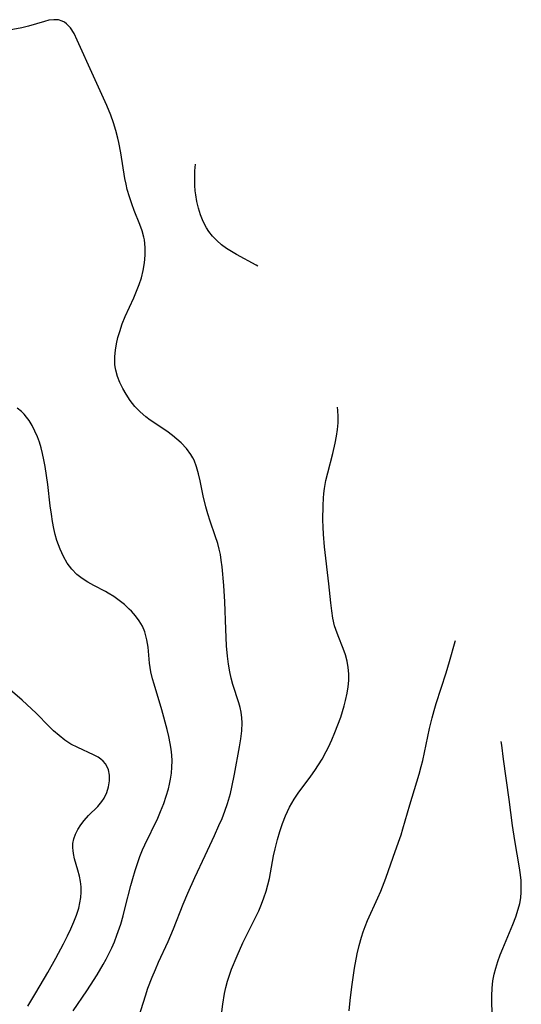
# Model space of a CAD drawing. Header units: metres. Extents: x 1073367 to 1082519, y 1569854 to 1574957.
# Tile 754 of 1056: x 1082318 to 1082432, y 1570788 to 1571013. Entities that reach past the tile are written whole.
import ezdxf

# ---------------------------------------------------------------- set-up
doc = ezdxf.new("R2010")
doc.units = ezdxf.units.M
doc.layers.add('CGG_CurvaNivelLidar_v1', color=253, linetype='Continuous', lineweight=30)

msp = doc.modelspace()

# ---------------------------------------------------------------- linework, layer by layer
at = {"layer": 'CGG_CurvaNivelLidar_v1'}
for p, q in [((1082323.4667, 1571012.2098, 81), (1082319.8277, 1571011.0905, 81)), ((1082324.5159, 1571012.4621, 81), (1082323.4667, 1571012.2098, 81)), ((1082325.6218, 1571012.5906, 81), (1082324.5159, 1571012.4621, 81)), ((1082326.6756, 1571012.5216, 81), (1082325.6218, 1571012.5906, 81)), ((1082327.4966, 1571012.2801, 81), (1082326.6756, 1571012.5216, 81)), ((1082328.0484, 1571011.9916, 81), (1082327.4966, 1571012.2801, 81)), ((1082328.5143, 1571011.6499, 81), (1082328.0484, 1571011.9916, 81)), ((1082329.4016, 1571010.7015, 81), (1082328.5143, 1571011.6499, 81)), ((1082318.3368, 1571010.7177, 81), (1082313.7639, 1571009.8645, 81)), ((1082319.8277, 1571011.0905, 81), (1082318.3368, 1571010.7177, 81)), ((1082330.2234, 1571009.4197, 81), (1082329.4016, 1571010.7015, 81)), ((1082330.9648, 1571007.9499, 81), (1082330.2234, 1571009.4197, 81)), ((1082334.6525, 1570999.6828, 81), (1082330.9648, 1571007.9499, 81)), ((1082337.6982, 1570993.0448, 81), (1082334.6525, 1570999.6828, 81)), ((1082338.6131, 1570990.7873, 81), (1082337.6982, 1570993.0448, 81)), ((1082339.2053, 1570989.0752, 81), (1082338.6131, 1570990.7873, 81)), ((1082339.7298, 1570987.3382, 81), (1082339.2053, 1570989.0752, 81)), ((1082340.187, 1570985.5812, 81), (1082339.7298, 1570987.3382, 81)), ((1082340.4237, 1570984.5394, 81), (1082340.187, 1570985.5812, 81)), ((1082340.8686, 1570982.2194, 81), (1082340.4237, 1570984.5394, 81)), ((1082341.8301, 1570976.3262, 81), (1082340.8686, 1570982.2194, 81)), ((1082357.7519, 1570976.4251, 80.5), (1082357.7996, 1570978.0959, 80.5)), ((1082357.7996, 1570978.0959, 80.5), (1082357.9007, 1570979.6368, 80.5)), ((1082342.0852, 1570975.062, 81), (1082341.8301, 1570976.3262, 81)), ((1082357.786, 1570974.7694, 80.5), (1082357.7519, 1570976.4251, 80.5)), ((1082342.3816, 1570973.8125, 81), (1082342.0852, 1570975.062, 81)), ((1082342.8471, 1570972.1936, 81), (1082342.3816, 1570973.8125, 81)), ((1082357.879, 1570973.5406, 80.5), (1082357.786, 1570974.7694, 80.5)), ((1082357.989, 1570972.6376, 80.5), (1082357.879, 1570973.5406, 80.5)), ((1082343.3838, 1570970.6062, 81), (1082342.8471, 1570972.1936, 81)), ((1082358.2507, 1570971.0883, 80.5), (1082357.989, 1570972.6376, 80.5)), ((1082358.6024, 1570969.5699, 80.5), (1082358.2507, 1570971.0883, 80.5)), ((1082343.973, 1570969.0509, 81), (1082343.3838, 1570970.6062, 81)), ((1082345.2674, 1570965.8811, 81), (1082343.973, 1570969.0509, 81)), ((1082359.0529, 1570968.0936, 80.5), (1082358.6024, 1570969.5699, 80.5)), ((1082359.671, 1570966.5529, 80.5), (1082359.0529, 1570968.0936, 80.5)), ((1082360.4419, 1570965.0995, 80.5), (1082359.671, 1570966.5529, 80.5)), ((1082345.7809, 1570964.4549, 81), (1082345.2674, 1570965.8811, 81)), ((1082346.1759, 1570963.008, 81), (1082345.7809, 1570964.4549, 81)), ((1082360.9769, 1570964.2935, 80.5), (1082360.4419, 1570965.0995, 80.5)), ((1082346.2996, 1570962.3519, 81), (1082346.1759, 1570963.008, 81)), ((1082346.4713, 1570960.6402, 81), (1082346.2996, 1570962.3519, 81)), ((1082361.8477, 1570963.2054, 80.5), (1082360.9769, 1570964.2935, 80.5)), ((1082362.8224, 1570962.1963, 80.5), (1082361.8477, 1570963.2054, 80.5)), ((1082363.886, 1570961.2636, 80.5), (1082362.8224, 1570962.1963, 80.5)), ((1082346.4627, 1570958.8999, 81), (1082346.4713, 1570960.6402, 81)), ((1082365.0279, 1570960.4082, 80.5), (1082363.886, 1570961.2636, 80.5)), ((1082366.1376, 1570959.6898, 80.5), (1082365.0279, 1570960.4082, 80.5)), ((1082346.3006, 1570957.1447, 81), (1082346.4627, 1570958.8999, 81)), ((1082367.2906, 1570959.019, 80.5), (1082366.1376, 1570959.6898, 80.5)), ((1082371.8087, 1570956.5661, 80.5), (1082367.2906, 1570959.019, 80.5)), ((1082345.5853, 1570953.7185, 81), (1082346, 1570955.3875, 81)), ((1082346, 1570955.3875, 81), (1082346.3006, 1570957.1447, 81)), ((1082372.1364, 1570956.3661, 80.5), (1082371.8087, 1570956.5661, 80.5)), ((1082345.0835, 1570952.1863, 81), (1082345.5853, 1570953.7185, 81)), ((1082344.4939, 1570950.6686, 81), (1082345.0835, 1570952.1863, 81)), ((1082341.9199, 1570944.9004, 81), (1082343.846, 1570949.1608, 81)), ((1082343.846, 1570949.1608, 81), (1082344.4939, 1570950.6686, 81)), ((1082341.2187, 1570943.1705, 81), (1082341.9199, 1570944.9004, 81)), ((1082340.6383, 1570941.4752, 81), (1082341.2187, 1570943.1705, 81)), ((1082339.8964, 1570938.6206, 81), (1082340.229, 1570940.0497, 81)), ((1082340.229, 1570940.0497, 81), (1082340.6383, 1570941.4752, 81)), ((1082339.6559, 1570937.1927, 81), (1082339.8964, 1570938.6206, 81)), ((1082339.5279, 1570935.771, 81), (1082339.6559, 1570937.1927, 81)), ((1082339.568, 1570933.9603, 81), (1082339.5279, 1570935.771, 81)), ((1082339.6407, 1570933.3616, 81), (1082339.568, 1570933.9603, 81)), ((1082339.7812, 1570932.5946, 81), (1082339.6407, 1570933.3616, 81)), ((1082340.1734, 1570931.1817, 81), (1082339.7812, 1570932.5946, 81)), ((1082340.7057, 1570929.8027, 81), (1082340.1734, 1570931.1817, 81)), ((1082341.3514, 1570928.4585, 81), (1082340.7057, 1570929.8027, 81)), ((1082342.0904, 1570927.1522, 81), (1082341.3514, 1570928.4585, 81)), ((1082343.0424, 1570925.7068, 81), (1082342.0904, 1570927.1522, 81)), ((1082318.2395, 1570923.1975, 81.5), (1082317.2469, 1570923.9506, 81.5)), ((1082344.1147, 1570924.3453, 81), (1082343.0424, 1570925.7068, 81)), ((1082345.3039, 1570923.11, 81), (1082344.1147, 1570924.3453, 81)), ((1082390.4275, 1570923.4664, 80.5), (1082390.3485, 1570924.1721, 80.5)), ((1082318.8237, 1570922.6196, 81.5), (1082318.2395, 1570923.1975, 81.5)), ((1082319.4157, 1570921.918, 81.5), (1082318.8237, 1570922.6196, 81.5)), ((1082319.9628, 1570921.1565, 81.5), (1082319.4157, 1570921.918, 81.5)), ((1082346.6089, 1570921.9855, 81), (1082345.3039, 1570923.11, 81)), ((1082347.5806, 1570921.2613, 81), (1082346.6089, 1570921.9855, 81)), ((1082390.4961, 1570922.0463, 80.5), (1082390.4275, 1570923.4664, 80.5)), ((1082390.4627, 1570920.6243, 80.5), (1082390.4961, 1570922.0463, 80.5)), ((1082320.6735, 1570919.9869, 81.5), (1082319.9628, 1570921.1565, 81.5)), ((1082321.3096, 1570918.7352, 81.5), (1082320.6735, 1570919.9869, 81.5)), ((1082351.3646, 1570918.6999, 81), (1082347.5806, 1570921.2613, 81)), ((1082390.3167, 1570919.0849, 80.5), (1082390.4627, 1570920.6243, 80.5)), ((1082321.8727, 1570917.4165, 81.5), (1082321.3096, 1570918.7352, 81.5)), ((1082322.3127, 1570916.1955, 81.5), (1082321.8727, 1570917.4165, 81.5)), ((1082352.7101, 1570917.7218, 81), (1082351.3646, 1570918.6999, 81)), ((1082353.7061, 1570916.9175, 81), (1082352.7101, 1570917.7218, 81)), ((1082389.7813, 1570916.0132, 80.5), (1082390.081, 1570917.548, 80.5)), ((1082390.081, 1570917.548, 80.5), (1082390.3167, 1570919.0849, 80.5)), ((1082322.6984, 1570914.9389, 81.5), (1082322.3127, 1570916.1955, 81.5)), ((1082323.0326, 1570913.6536, 81.5), (1082322.6984, 1570914.9389, 81.5)), ((1082354.6465, 1570916.0708, 81), (1082353.7061, 1570916.9175, 81)), ((1082355.8629, 1570914.7919, 81), (1082354.6465, 1570916.0708, 81)), ((1082389.2302, 1570913.594, 80.5), (1082389.7813, 1570916.0132, 80.5)), ((1082323.3571, 1570912.1512, 81.5), (1082323.0326, 1570913.6536, 81.5)), ((1082356.9005, 1570913.4067, 81), (1082355.8629, 1570914.7919, 81)), ((1082357.3558, 1570912.6268, 81), (1082356.9005, 1570913.4067, 81)), ((1082388.1073, 1570909.237, 80.5), (1082389.2302, 1570913.594, 80.5)), ((1082323.6333, 1570910.6273, 81.5), (1082323.3571, 1570912.1512, 81.5)), ((1082324.2316, 1570906.5263, 81.5), (1082323.6333, 1570910.6273, 81.5)), ((1082357.6136, 1570912.102, 81), (1082357.3558, 1570912.6268, 81)), ((1082358.195, 1570910.591, 81), (1082357.6136, 1570912.102, 81)), ((1082358.639, 1570909.0027, 81), (1082358.195, 1570910.591, 81)), ((1082359.0012, 1570907.3614, 81), (1082358.639, 1570909.0027, 81)), ((1082387.6834, 1570907.4324, 80.5), (1082388.1073, 1570909.237, 80.5)), ((1082324.7993, 1570901.6826, 81.5), (1082324.2316, 1570906.5263, 81.5)), ((1082359.6753, 1570903.9987, 81), (1082359.0012, 1570907.3614, 81)), ((1082387.3467, 1570905.6162, 80.5), (1082387.6834, 1570907.4324, 80.5)), ((1082360.2857, 1570901.4766, 81), (1082359.6753, 1570903.9987, 81)), ((1082387.1061, 1570903.4321, 80.5), (1082387.2048, 1570904.5269, 80.5)), ((1082387.2048, 1570904.5269, 80.5), (1082387.3467, 1570905.6162, 80.5)), ((1082325.0543, 1570899.7585, 81.5), (1082324.7993, 1570901.6826, 81.5)), ((1082360.7464, 1570899.8327, 81), (1082360.2857, 1570901.4766, 81)), ((1082386.9987, 1570898.4793, 80.5), (1082387.0229, 1570901.7307, 80.5)), ((1082387.0229, 1570901.7307, 80.5), (1082387.1061, 1570903.4321, 80.5)), ((1082325.3279, 1570898.1112, 81.5), (1082325.0543, 1570899.7585, 81.5)), ((1082361.25, 1570898.2059, 81), (1082360.7464, 1570899.8327, 81)), ((1082325.648, 1570896.4889, 81.5), (1082325.3279, 1570898.1112, 81.5)), ((1082362.4327, 1570894.8431, 81), (1082361.25, 1570898.2059, 81)), ((1082387.044, 1570896.8453, 80.5), (1082386.9987, 1570898.4793, 80.5)), ((1082325.9584, 1570895.1224, 81.5), (1082325.648, 1570896.4889, 81.5)), ((1082326.3232, 1570893.7855, 81.5), (1082325.9584, 1570895.1224, 81.5)), ((1082363.0196, 1570893.0723, 81), (1082362.4327, 1570894.8431, 81)), ((1082387.1307, 1570895.2093, 80.5), (1082387.044, 1570896.8453, 80.5)), ((1082387.3829, 1570892.3185, 80.5), (1082387.1307, 1570895.2093, 80.5)), ((1082326.6574, 1570892.776, 81.5), (1082326.3232, 1570893.7855, 81.5)), ((1082327.036, 1570891.7906, 81.5), (1082326.6574, 1570892.776, 81.5)), ((1082363.3471, 1570891.8243, 81), (1082363.0196, 1570893.0723, 81)), ((1082327.7895, 1570890.1484, 81.5), (1082327.036, 1570891.7906, 81.5)), ((1082363.6109, 1570890.5521, 81), (1082363.3471, 1570891.8243, 81)), ((1082363.8191, 1570889.2605, 81), (1082363.6109, 1570890.5521, 81)), ((1082388.375, 1570883.8541, 80.5), (1082387.3829, 1570892.3185, 80.5)), ((1082328.6778, 1570888.6071, 81.5), (1082327.7895, 1570890.1484, 81.5)), ((1082329.7244, 1570887.199, 81.5), (1082328.6778, 1570888.6071, 81.5)), ((1082363.9999, 1570887.7807, 81), (1082363.8191, 1570889.2605, 81)), ((1082330.8679, 1570886.0367, 81.5), (1082329.7244, 1570887.199, 81.5)), ((1082332.0841, 1570885.0838, 81.5), (1082330.8679, 1570886.0367, 81.5)), ((1082364.3694, 1570883.4872, 81), (1082363.9999, 1570887.7807, 81)), ((1082333.4007, 1570884.2441, 81.5), (1082332.0841, 1570885.0838, 81.5)), ((1082334.7268, 1570883.5138, 81.5), (1082333.4007, 1570884.2441, 81.5)), ((1082337.435, 1570882.1059, 81.5), (1082334.7268, 1570883.5138, 81.5)), ((1082364.5897, 1570879.7766, 81), (1082364.3694, 1570883.4872, 81)), ((1082388.7907, 1570879.5287, 80.5), (1082388.375, 1570883.8541, 80.5)), ((1082338.0471, 1570881.7635, 81.5), (1082337.435, 1570882.1059, 81.5)), ((1082339.3293, 1570880.9676, 81.5), (1082338.0471, 1570881.7635, 81.5)), ((1082340.5595, 1570880.0942, 81.5), (1082339.3293, 1570880.9676, 81.5)), ((1082341.7296, 1570879.1509, 81.5), (1082340.5595, 1570880.0942, 81.5)), ((1082342.8277, 1570878.1419, 81.5), (1082341.7296, 1570879.1509, 81.5)), ((1082364.8419, 1570873.5182, 81), (1082364.5897, 1570879.7766, 81)), ((1082388.9986, 1570877.7572, 80.5), (1082388.7907, 1570879.5287, 80.5)), ((1082343.3331, 1570877.626, 81.5), (1082342.8277, 1570878.1419, 81.5)), ((1082344.2768, 1570876.5472, 81.5), (1082343.3331, 1570877.626, 81.5)), ((1082389.28, 1570876.0182, 80.5), (1082388.9986, 1570877.7572, 80.5)), ((1082345.1142, 1570875.4111, 81.5), (1082344.2768, 1570876.5472, 81.5)), ((1082345.824, 1570874.2176, 81.5), (1082345.1142, 1570875.4111, 81.5)), ((1082389.6709, 1570874.324, 80.5), (1082389.28, 1570876.0182, 80.5)), ((1082346.3784, 1570872.963, 81.5), (1082345.824, 1570874.2176, 81.5)), ((1082346.8632, 1570871.1406, 81.5), (1082346.3784, 1570872.963, 81.5)), ((1082365.0314, 1570869.7574, 81), (1082364.8419, 1570873.5182, 81)), ((1082389.929, 1570873.4717, 80.5), (1082389.6709, 1570874.324, 80.5)), ((1082390.4625, 1570872.0116, 80.5), (1082389.929, 1570873.4717, 80.5)), ((1082347.1143, 1570869.4066, 81.5), (1082346.8632, 1570871.1406, 81.5)), ((1082391.6305, 1570869.1317, 80.5), (1082390.4625, 1570872.0116, 80.5)), ((1082415.9043, 1570866.1359, 80), (1082417.182, 1570870.7475, 80)), ((1082417.182, 1570870.7475, 80), (1082417.2414, 1570870.9799, 80)), ((1082347.4619, 1570865.8193, 81.5), (1082347.1143, 1570869.4066, 81.5)), ((1082365.2285, 1570867.3584, 81), (1082365.0314, 1570869.7574, 81)), ((1082392.1464, 1570867.6699, 80.5), (1082391.6305, 1570869.1317, 80.5)), ((1082347.7648, 1570863.8225, 81.5), (1082347.4619, 1570865.8193, 81.5)), ((1082365.4439, 1570865.5552, 81), (1082365.2285, 1570867.3584, 81)), ((1082365.7437, 1570863.7806, 81), (1082365.4439, 1570865.5552, 81)), ((1082392.5266, 1570866.2505, 80.5), (1082392.1464, 1570867.6699, 80.5)), ((1082392.7872, 1570864.8016, 80.5), (1082392.5266, 1570866.2505, 80.5)), ((1082415.1193, 1570863.5768, 80), (1082415.9043, 1570866.1359, 80)), ((1082348.1367, 1570862.2138, 81.5), (1082347.7648, 1570863.8225, 81.5)), ((1082366.0754, 1570862.3317, 81), (1082365.7437, 1570863.7806, 81)), ((1082392.9183, 1570863.3311, 80.5), (1082392.7872, 1570864.8016, 80.5)), ((1082392.9116, 1570861.8613, 80.5), (1082392.9183, 1570863.3311, 80.5)), ((1082412.8483, 1570856.5788, 80), (1082415.1193, 1570863.5768, 80)), ((1082348.4692, 1570861.0211, 81.5), (1082348.1367, 1570862.2138, 81.5)), ((1082350.2363, 1570855.1585, 81.5), (1082348.4692, 1570861.0211, 81.5)), ((1082366.4754, 1570860.9112, 81), (1082366.0754, 1570862.3317, 81)), ((1082392.7831, 1570860.3838, 80.5), (1082392.9116, 1570861.8613, 80.5)), ((1082318.4021, 1570857.3297, 82), (1082315.1166, 1570860.129, 82)), ((1082367.8334, 1570856.7624, 81), (1082366.4754, 1570860.9112, 81)), ((1082392.1882, 1570857.3001, 80.5), (1082392.548, 1570858.9045, 80.5)), ((1082392.548, 1570858.9045, 80.5), (1082392.7831, 1570860.3838, 80.5)), ((1082319.4742, 1570856.3799, 82), (1082318.4021, 1570857.3297, 82)), ((1082368.1261, 1570855.6813, 81), (1082367.8334, 1570856.7624, 81)), ((1082391.8461, 1570856.0286, 80.5), (1082392.1882, 1570857.3001, 80.5)), ((1082412.36, 1570854.9693, 80), (1082412.8483, 1570856.5788, 80)), ((1082321.6261, 1570854.3447, 82), (1082319.4742, 1570856.3799, 82)), ((1082324.5873, 1570851.3079, 82), (1082321.6261, 1570854.3447, 82)), ((1082351.4482, 1570850.6844, 81.5), (1082350.2363, 1570855.1585, 81.5)), ((1082368.3518, 1570854.5899, 81), (1082368.1261, 1570855.6813, 81)), ((1082368.5075, 1570853.2925, 81), (1082368.3518, 1570854.5899, 81)), ((1082391.0526, 1570853.4886, 80.5), (1082391.8461, 1570856.0286, 80.5)), ((1082411.9127, 1570853.351, 80), (1082412.36, 1570854.9693, 80)), ((1082368.469, 1570850.3796, 81), (1082368.5467, 1570852.2073, 81)), ((1082368.5467, 1570852.2073, 81), (1082368.5075, 1570853.2925, 81)), ((1082390.4143, 1570851.6803, 80.5), (1082391.0526, 1570853.4886, 80.5)), ((1082411.3277, 1570850.8818, 80), (1082411.9127, 1570853.351, 80)), ((1082325.5482, 1570850.3661, 82), (1082324.5873, 1570851.3079, 82)), ((1082326.8152, 1570849.2483, 82), (1082325.5482, 1570850.3661, 82)), ((1082351.8295, 1570849.073, 81.5), (1082351.4482, 1570850.6844, 81.5)), ((1082368.2592, 1570848.5336, 81), (1082368.469, 1570850.3796, 81)), ((1082389.0428, 1570848.2783, 80.5), (1082389.7543, 1570849.9702, 80.5)), ((1082389.7543, 1570849.9702, 80.5), (1082390.4143, 1570851.6803, 80.5)), ((1082410.1708, 1570845.3872, 80), (1082411.3277, 1570850.8818, 80)), ((1082328.1394, 1570848.2307, 82), (1082326.8152, 1570849.2483, 82)), ((1082329.5167, 1570847.3326, 82), (1082328.1394, 1570848.2307, 82)), ((1082352.1563, 1570847.4587, 81.5), (1082351.8295, 1570849.073, 81.5)), ((1082367.9686, 1570846.7004, 81), (1082368.2592, 1570848.5336, 81)), ((1082388.2752, 1570846.6118, 80.5), (1082389.0428, 1570848.2783, 80.5)), ((1082427.7809, 1570847.0888, 79.5), (1082427.6926, 1570847.9389, 79.5)), ((1082331.0591, 1570846.5107, 82), (1082329.5167, 1570847.3326, 82)), ((1082334.6462, 1570844.9008, 82), (1082331.0591, 1570846.5107, 82)), ((1082352.3664, 1570846.1406, 81.5), (1082352.1563, 1570847.4587, 81.5)), ((1082352.5131, 1570844.8211, 81.5), (1082352.3664, 1570846.1406, 81.5)), ((1082366.859, 1570840.4456, 81), (1082367.9686, 1570846.7004, 81)), ((1082386.84, 1570843.9117, 80.5), (1082387.7755, 1570845.6117, 80.5)), ((1082387.7755, 1570845.6117, 80.5), (1082388.2752, 1570846.6118, 80.5)), ((1082409.7687, 1570843.6069, 80), (1082410.1708, 1570845.3872, 80)), ((1082428.1823, 1570843.871, 79.5), (1082427.7809, 1570847.0888, 79.5)), ((1082335.7034, 1570844.3212, 82), (1082334.6462, 1570844.9008, 82)), ((1082336.3297, 1570843.8893, 82), (1082335.7034, 1570844.3212, 82)), ((1082336.8845, 1570843.406, 82), (1082336.3297, 1570843.8893, 82)), ((1082337.4128, 1570842.7841, 82), (1082336.8845, 1570843.406, 82)), ((1082352.5825, 1570843.501, 81.5), (1082352.5131, 1570844.8211, 81.5)), ((1082352.5582, 1570842.0944, 81.5), (1082352.5825, 1570843.501, 81.5)), ((1082386.0207, 1570842.5833, 80.5), (1082386.84, 1570843.9117, 80.5)), ((1082409.421, 1570842.219, 80), (1082409.7687, 1570843.6069, 80)), ((1082429.5159, 1570834.6491, 79.5), (1082428.1823, 1570843.871, 79.5)), ((1082337.7783, 1570842.1709, 82), (1082337.4128, 1570842.7841, 82)), ((1082338.0602, 1570841.4464, 82), (1082337.7783, 1570842.1709, 82)), ((1082338.2936, 1570840.2177, 82), (1082338.0602, 1570841.4464, 82)), ((1082352.4392, 1570840.691, 81.5), (1082352.5582, 1570842.0944, 81.5)), ((1082384.255, 1570840.0095, 80.5), (1082385.1543, 1570841.2847, 80.5)), ((1082385.1543, 1570841.2847, 80.5), (1082386.0207, 1570842.5833, 80.5)), ((1082408.9359, 1570840.4782, 80), (1082409.421, 1570842.219, 80)), ((1082338.1148, 1570837.5895, 82), (1082338.3052, 1570838.9172, 82)), ((1082338.3052, 1570838.9172, 82), (1082338.2936, 1570840.2177, 82)), ((1082352.0141, 1570838.1927, 81.5), (1082352.2338, 1570839.2938, 81.5)), ((1082352.2338, 1570839.2938, 81.5), (1082352.4392, 1570840.691, 81.5)), ((1082366.242, 1570837.5122, 81), (1082366.859, 1570840.4456, 81)), ((1082381.3751, 1570836.0887, 80.5), (1082384.255, 1570840.0095, 80.5)), ((1082406.8045, 1570833.4715, 80), (1082408.9359, 1570840.4782, 80)), ((1082337.1367, 1570835.0226, 82), (1082337.7279, 1570836.2771, 82)), ((1082337.7279, 1570836.2771, 82), (1082338.1148, 1570837.5895, 82)), ((1082351.2684, 1570835.4055, 81.5), (1082351.751, 1570837.0973, 81.5)), ((1082351.751, 1570837.0973, 81.5), (1082352.0141, 1570838.1927, 81.5)), ((1082365.8894, 1570836.054, 81), (1082366.242, 1570837.5122, 81)), ((1082335.6712, 1570833.1137, 82), (1082336.605, 1570834.2169, 82)), ((1082336.605, 1570834.2169, 82), (1082337.1367, 1570835.0226, 82)), ((1082350.6989, 1570833.7329, 81.5), (1082351.2684, 1570835.4055, 81.5)), ((1082365.2305, 1570833.7329, 81), (1082365.8894, 1570836.054, 81)), ((1082379.3757, 1570832.924, 80.5), (1082380.4505, 1570834.7351, 80.5)), ((1082380.4505, 1570834.7351, 80.5), (1082381.3751, 1570836.0887, 80.5)), ((1082430.2816, 1570828.7242, 79.5), (1082429.5159, 1570834.6491, 79.5)), ((1082333.5589, 1570831.018, 82), (1082335.6712, 1570833.1137, 82)), ((1082349.3112, 1570830.4452, 81.5), (1082349.9793, 1570831.9357, 81.5)), ((1082349.9793, 1570831.9357, 81.5), (1082350.6989, 1570833.7329, 81.5)), ((1082363.994, 1570830.375, 81), (1082364.6465, 1570832.0442, 81)), ((1082364.6465, 1570832.0442, 81), (1082365.2305, 1570833.7329, 81)), ((1082378.4442, 1570830.9485, 80.5), (1082379.3757, 1570832.924, 80.5)), ((1082405.261, 1570827.9965, 80), (1082406.8045, 1570833.4715, 80)), ((1082331.7456, 1570828.9224, 82), (1082332.5352, 1570829.9279, 82)), ((1082332.5352, 1570829.9279, 82), (1082333.5589, 1570831.018, 82)), ((1082346.3668, 1570824.3095, 81.5), (1082349.3112, 1570830.4452, 81.5)), ((1082363.294, 1570828.7191, 81), (1082363.994, 1570830.375, 81)), ((1082377.7625, 1570829.1804, 80.5), (1082378.4442, 1570830.9485, 80.5)), ((1082330.5288, 1570826.7401, 82), (1082331.0686, 1570827.857, 82)), ((1082331.0686, 1570827.857, 82), (1082331.7456, 1570828.9224, 82)), ((1082362.2972, 1570826.4866, 81), (1082363.294, 1570828.7191, 81)), ((1082376.6372, 1570825.5334, 80.5), (1082377.1667, 1570827.3712, 80.5)), ((1082377.1667, 1570827.3712, 80.5), (1082377.7625, 1570829.1804, 80.5)), ((1082404.8414, 1570826.6402, 80), (1082405.261, 1570827.9965, 80)), ((1082430.7567, 1570825.3427, 79.5), (1082430.2816, 1570828.7242, 79.5)), ((1082329.9911, 1570824.6499, 82), (1082330.186, 1570825.7081, 82)), ((1082330.186, 1570825.7081, 82), (1082330.5288, 1570826.7401, 82)), ((1082360.1528, 1570821.8883, 81), (1082362.2972, 1570826.4866, 81)), ((1082376.1036, 1570823.4139, 80.5), (1082376.6372, 1570825.5334, 80.5)), ((1082404.2594, 1570824.9766, 80), (1082404.8414, 1570826.6402, 80)), ((1082431.8289, 1570819.0783, 79.5), (1082430.7567, 1570825.3427, 79.5)), ((1082329.954, 1570823.6913, 82), (1082329.9911, 1570824.6499, 82)), ((1082329.997, 1570823.0605, 82), (1082329.954, 1570823.6913, 82)), ((1082330.093, 1570822.3876, 82), (1082329.997, 1570823.0605, 82)), ((1082345.2509, 1570821.6521, 81.5), (1082345.8721, 1570823.1928, 81.5)), ((1082345.8721, 1570823.1928, 81.5), (1082346.3668, 1570824.3095, 81.5)), ((1082375.7635, 1570821.8356, 80.5), (1082376.1036, 1570823.4139, 80.5)), ((1082402.9979, 1570821.5513, 80), (1082404.2594, 1570824.9766, 80)), ((1082330.372, 1570821.1237, 82), (1082330.093, 1570822.3876, 82)), ((1082331.1068, 1570818.5385, 82), (1082330.372, 1570821.1237, 82)), ((1082344.6853, 1570820.0885, 81.5), (1082345.2509, 1570821.6521, 81.5)), ((1082357.7781, 1570816.9039, 81), (1082360.1528, 1570821.8883, 81)), ((1082374.7811, 1570816.6662, 80.5), (1082375.7635, 1570821.8356, 80.5)), ((1082401.3145, 1570816.7311, 80), (1082402.9979, 1570821.5513, 80)), ((1082331.4486, 1570817.2065, 82), (1082331.1068, 1570818.5385, 82)), ((1082343.6305, 1570816.679, 81.5), (1082344.1682, 1570818.5062, 81.5)), ((1082344.1682, 1570818.5062, 81.5), (1082344.6853, 1570820.0885, 81.5)), ((1082432.0539, 1570817.5113, 79.5), (1082431.8289, 1570819.0783, 79.5)), ((1082331.6794, 1570816.0001, 82), (1082331.4486, 1570817.2065, 82)), ((1082343.196, 1570815.0705, 81.5), (1082343.6305, 1570816.679, 81.5)), ((1082356.1547, 1570813.3348, 81), (1082357.7781, 1570816.9039, 81)), ((1082374.4393, 1570815.2075, 80.5), (1082374.7811, 1570816.6662, 80.5)), ((1082400.1774, 1570813.75, 80), (1082401.3145, 1570816.7311, 80)), ((1082432.1878, 1570816.1909, 79.5), (1082432.0539, 1570817.5113, 79.5)), ((1082432.253, 1570814.8754, 79.5), (1082432.1878, 1570816.1909, 79.5)), ((1082331.8214, 1570814.7736, 82), (1082331.6794, 1570816.0001, 82)), ((1082331.8562, 1570813.5344, 82), (1082331.8214, 1570814.7736, 82)), ((1082341.9194, 1570810.0282, 81.5), (1082343.196, 1570815.0705, 81.5)), ((1082374.0363, 1570813.7644, 80.5), (1082374.4393, 1570815.2075, 80.5)), ((1082432.2321, 1570813.5662, 79.5), (1082432.253, 1570814.8754, 79.5)), ((1082331.5842, 1570811.1199, 82), (1082331.7733, 1570812.3278, 82)), ((1082331.7733, 1570812.3278, 82), (1082331.8562, 1570813.5344, 82)), ((1082355.1054, 1570810.7935, 81), (1082356.1547, 1570813.3348, 81)), ((1082372.9712, 1570810.7773, 80.5), (1082373.5375, 1570812.2605, 80.5)), ((1082373.5375, 1570812.2605, 80.5), (1082374.0363, 1570813.7644, 80.5)), ((1082397.1974, 1570807.0622, 80), (1082399.5252, 1570812.2288, 80)), ((1082399.5252, 1570812.2288, 80), (1082400.1774, 1570813.75, 80)), ((1082431.8867, 1570810.947, 79.5), (1082432.1084, 1570812.2511, 79.5)), ((1082432.1084, 1570812.2511, 79.5), (1082432.2321, 1570813.5662, 79.5)), ((1082330.7938, 1570808.3209, 82), (1082331.3002, 1570809.9149, 82)), ((1082331.3002, 1570809.9149, 82), (1082331.5842, 1570811.1199, 82)), ((1082341.4137, 1570808.133, 81.5), (1082341.9194, 1570810.0282, 81.5)), ((1082352.8885, 1570805.1383, 81), (1082355.1054, 1570810.7935, 81)), ((1082371.1635, 1570806.8312, 80.5), (1082372.3466, 1570809.3139, 80.5)), ((1082372.3466, 1570809.3139, 80.5), (1082372.9712, 1570810.7773, 80.5)), ((1082431.0101, 1570807.8995, 79.5), (1082431.5743, 1570809.6568, 79.5)), ((1082431.5743, 1570809.6568, 79.5), (1082431.8867, 1570810.947, 79.5)), ((1082330.1746, 1570806.7354, 82), (1082330.7938, 1570808.3209, 82)), ((1082340.8674, 1570806.2532, 81.5), (1082341.4137, 1570808.133, 81.5)), ((1082396.631, 1570805.6843, 80), (1082397.1974, 1570807.0622, 80)), ((1082430.34, 1570806.1614, 79.5), (1082431.0101, 1570807.8995, 79.5)), ((1082328.7261, 1570803.574, 82), (1082329.4763, 1570805.1545, 82)), ((1082329.4763, 1570805.1545, 82), (1082330.1746, 1570806.7354, 82)), ((1082340.0198, 1570803.7288, 81.5), (1082340.8674, 1570806.2532, 81.5)), ((1082352.3002, 1570803.7158, 81), (1082352.8885, 1570805.1383, 81)), ((1082368.7591, 1570802.0046, 80.5), (1082371.1635, 1570806.8312, 80.5)), ((1082396.1807, 1570804.4764, 80), (1082396.631, 1570805.6843, 80)), ((1082428.0469, 1570800.707, 79.5), (1082430.34, 1570806.1614, 79.5)), ((1082327.8315, 1570801.7668, 82), (1082328.7261, 1570803.574, 82)), ((1082339.4298, 1570802.2425, 81.5), (1082340.0198, 1570803.7288, 81.5)), ((1082351.6738, 1570802.2852, 81), (1082352.3002, 1570803.7158, 81)), ((1082395.2548, 1570801.379, 80), (1082395.7752, 1570803.2532, 80)), ((1082395.7752, 1570803.2532, 80), (1082396.1807, 1570804.4764, 80)), ((1082326.1118, 1570798.4663, 82), (1082327.8315, 1570801.7668, 82)), ((1082337.5198, 1570798.2673, 81.5), (1082338.8243, 1570800.8772, 81.5)), ((1082338.8243, 1570800.8772, 81.5), (1082339.4298, 1570802.2425, 81.5)), ((1082349.5094, 1570797.5734, 81), (1082351.6738, 1570802.2852, 81)), ((1082367.4034, 1570799.0099, 80.5), (1082368.7591, 1570802.0046, 80.5)), ((1082394.8227, 1570799.4764, 80), (1082395.2548, 1570801.379, 80)), ((1082427.4614, 1570799.2281, 79.5), (1082428.0469, 1570800.707, 79.5)), ((1082324.287, 1570795.2213, 82), (1082326.1118, 1570798.4663, 82)), ((1082336.8368, 1570797.0172, 81.5), (1082337.5198, 1570798.2673, 81.5)), ((1082366.1735, 1570795.9813, 80.5), (1082367.4034, 1570799.0099, 80.5)), ((1082394.2308, 1570796.2337, 80), (1082394.8227, 1570799.4764, 80)), ((1082426.9202, 1570797.7388, 79.5), (1082427.4614, 1570799.2281, 79.5)), ((1082335.494, 1570794.7094, 81.5), (1082336.8368, 1570797.0172, 81.5)), ((1082348.0418, 1570794.1517, 81), (1082348.7759, 1570795.9186, 81)), ((1082348.7759, 1570795.9186, 81), (1082349.5094, 1570797.5734, 81)), ((1082365.6681, 1570794.6034, 80.5), (1082366.1735, 1570795.9813, 80.5)), ((1082393.6034, 1570791.9575, 80), (1082394.2308, 1570796.2337, 80)), ((1082426.0697, 1570794.797, 79.5), (1082426.4431, 1570796.2368, 79.5)), ((1082426.4431, 1570796.2368, 79.5), (1082426.9202, 1570797.7388, 79.5)), ((1082321.5092, 1570790.5976, 82), (1082324.287, 1570795.2213, 82)), ((1082333.9961, 1570792.3158, 81.5), (1082335.494, 1570794.7094, 81.5)), ((1082347.0987, 1570791.6244, 81), (1082348.0418, 1570794.1517, 81)), ((1082365.2185, 1570793.2111, 80.5), (1082365.6681, 1570794.6034, 80.5)), ((1082425.7922, 1570793.3419, 79.5), (1082426.0697, 1570794.797, 79.5)), ((1082333.1292, 1570790.9962, 81.5), (1082333.9961, 1570792.3158, 81.5)), ((1082346.5157, 1570789.87, 81), (1082347.0987, 1570791.6244, 81)), ((1082364.5447, 1570790.4129, 80.5), (1082364.85, 1570791.8217, 80.5)), ((1082364.85, 1570791.8217, 80.5), (1082365.2185, 1570793.2111, 80.5)), ((1082393.2188, 1570788.8599, 80), (1082393.6034, 1570791.9575, 80)), ((1082425.5416, 1570789.8641, 79.5), (1082425.6049, 1570791.6109, 79.5)), ((1082425.6049, 1570791.6109, 79.5), (1082425.7922, 1570793.3419, 79.5)), ((1082319.707, 1570787.5096, 82), (1082321.5092, 1570790.5976, 82)), ((1082330.0452, 1570786.4463, 81.5), (1082333.1292, 1570790.9962, 81.5)), ((1082344.4931, 1570783.392, 81), (1082346.5157, 1570789.87, 81)), ((1082364.1336, 1570788.0008, 80.5), (1082364.5447, 1570790.4129, 80.5)), ((1082425.5544, 1570788.5467, 79.5), (1082425.5416, 1570789.8641, 79.5)), ((1082363.7543, 1570785.0134, 80.5), (1082364.1336, 1570788.0008, 80.5)), ((1082392.9721, 1570786.5008, 80), (1082393.2188, 1570788.8599, 80)), ((1082425.6929, 1570783.4775, 79.5), (1082425.5544, 1570788.5467, 79.5))]:
    msp.add_line(p, q, dxfattribs=at)

doc.saveas('drawing.dxf')
